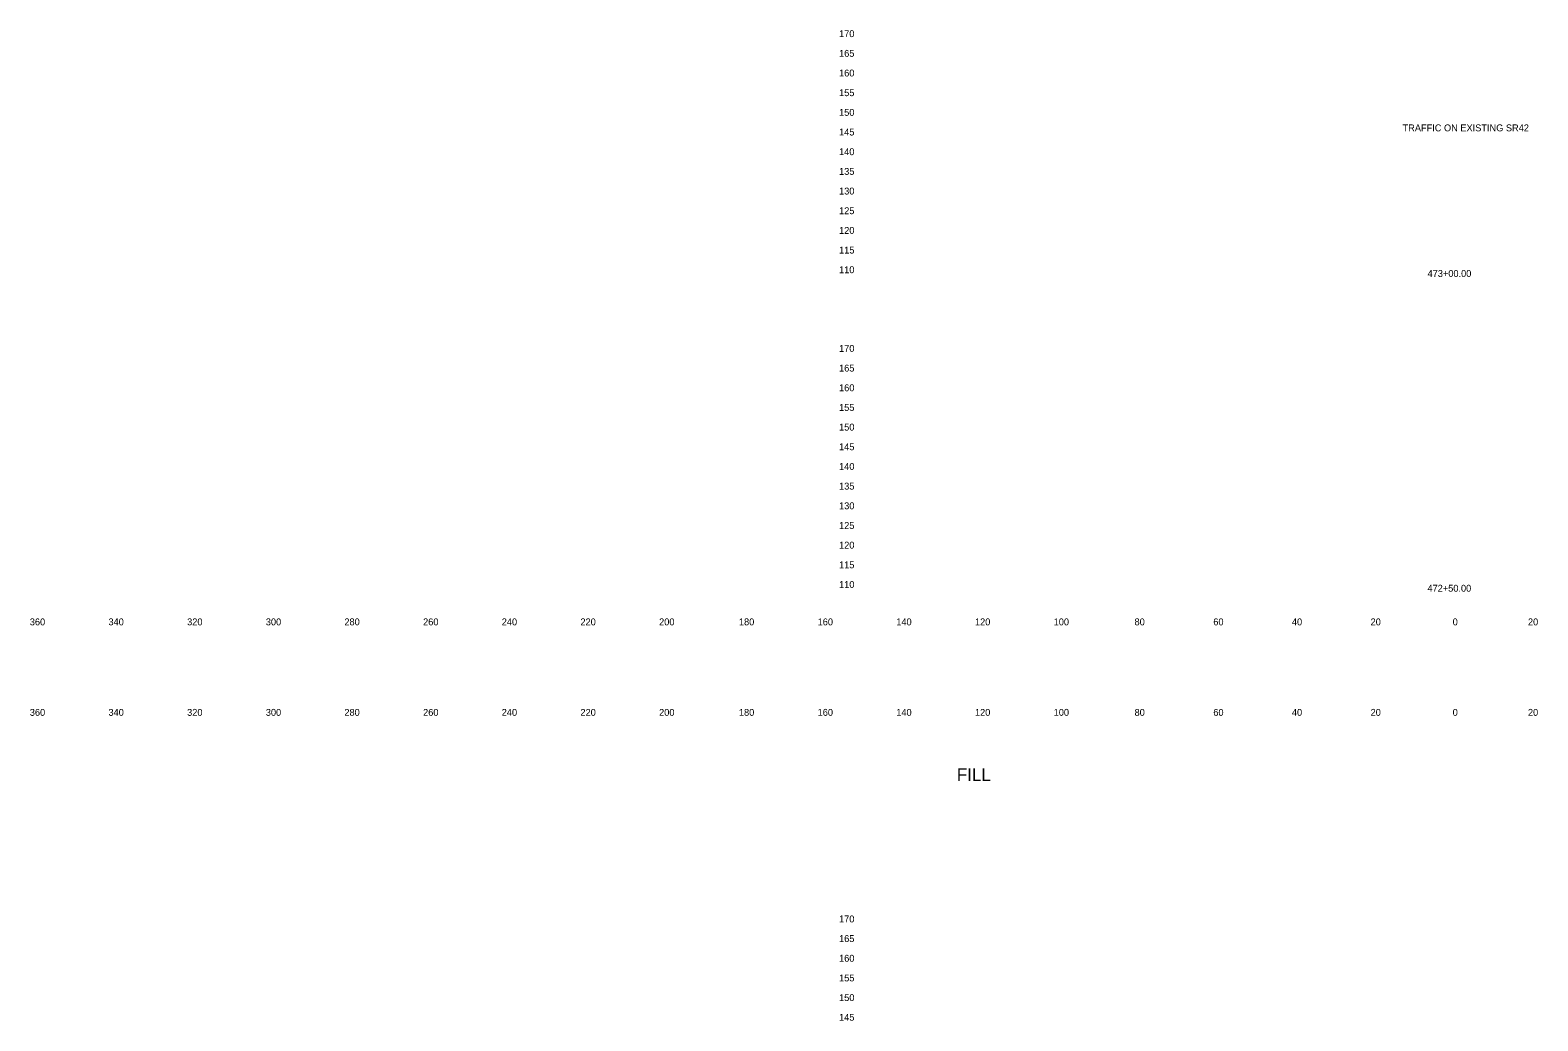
# Model space of a CAD drawing. Extents: x 21281 to 22024, y 6472 to 15198.
# Drawn here: x 21280.5 to 21663.8, y 10284.8 to 10536.6 of the extents above; entities that cross this region are included whole.
import ezdxf

# ---------------------------------------------------------------- set-up
doc = ezdxf.new("R2010")
doc.units = 0
for name, color, linetype in [('XS_SHEET_LABELS_ELEVATION', 7, 'Continuous'), ('XS_SHEET_LABELS_OFFSET', 7, 'Continuous'), ('XS_SHEET_LABELS_STATION', 7, 'Continuous')]:
    doc.layers.add(name, color=color, linetype=linetype)

msp = doc.modelspace()

# ---------------------------------------------------------------- texts
at = {"layer": 'XS_SHEET_LABELS_ELEVATION'}
for s, p in [('  170  ', (21484.84, 10534.84)), ('  165  ', (21484.84, 10529.84)), ('  160  ', (21484.84, 10524.84)), ('  155  ', (21484.84, 10519.84)), ('  150  ', (21484.84, 10514.84)), ('  145  ', (21484.84, 10509.84)), ('  140  ', (21484.84, 10504.84)), ('  135  ', (21484.84, 10499.84)), ('  130  ', (21484.84, 10494.84)), ('  125  ', (21484.84, 10489.84)), ('  120  ', (21484.84, 10484.84)), ('  115  ', (21484.84, 10479.84)), ('  110  ', (21484.84, 10474.84)), ('  170  ', (21484.84, 10454.84)), ('  165  ', (21484.84, 10449.84)), ('  160  ', (21484.84, 10444.84)), ('  155  ', (21484.84, 10439.84)), ('  150  ', (21484.84, 10434.84)), ('  145  ', (21484.84, 10429.84)), ('  140  ', (21484.84, 10424.84)), ('  135  ', (21484.84, 10419.84)), ('  130  ', (21484.84, 10414.84)), ('  125  ', (21484.84, 10409.84)), ('  120  ', (21484.84, 10404.84)), ('  115  ', (21484.84, 10399.84)), ('  110  ', (21484.84, 10394.84)), ('  170  ', (21484.84, 10309.84)), ('  165  ', (21484.84, 10304.84)), ('  160  ', (21484.84, 10299.84)), ('  155  ', (21484.84, 10294.84)), ('  150  ', (21484.84, 10289.84)), ('  145  ', (21484.84, 10284.84))]:
    msp.add_text(s, height=1.75, dxfattribs=at).set_placement(p)
at = {"layer": 'XS_SHEET_LABELS_OFFSET'}
for s, height, p in [('  360  ', 1.75, (21279.14, 10385.34)), ('  340  ', 1.75, (21299.13, 10385.34)), ('  320  ', 1.75, (21319.13, 10385.34)), ('  300  ', 1.75, (21339.13, 10385.34)), ('  280  ', 1.75, (21359.1, 10385.34)), ('  260  ', 1.75, (21379.11, 10385.34)), ('  240  ', 1.75, (21399.1, 10385.34)), ('  220  ', 1.75, (21419.1, 10385.34)), ('  200  ', 1.75, (21439.1, 10385.34)), ('  180  ', 1.75, (21459.39, 10385.34)), ('  160  ', 1.75, (21479.4, 10385.34)), ('  140  ', 1.75, (21499.39, 10385.34)), ('  120  ', 1.75, (21519.39, 10385.34)), ('  100  ', 1.75, (21539.39, 10385.34)), ('  80  ', 1.75, (21559.95, 10385.34)), ('  60  ', 1.75, (21579.97, 10385.34)), ('  40  ', 1.75, (21599.95, 10385.34)), ('  20  ', 1.75, (21619.95, 10385.34)), ('  0  ', 1.75, (21640.81, 10385.34)), ('  0  ', 1.75, (21640.81, 10385.34)), ('  20  ', 1.75, (21659.95, 10385.34)), ('  360  ', 1.75, (21279.14, 10362.34)), ('  340  ', 1.75, (21299.13, 10362.34)), ('  320  ', 1.75, (21319.13, 10362.34)), ('  300  ', 1.75, (21339.13, 10362.34)), ('  280  ', 1.75, (21359.1, 10362.34)), ('  260  ', 1.75, (21379.11, 10362.34)), ('  240  ', 1.75, (21399.1, 10362.34)), ('  220  ', 1.75, (21419.1, 10362.34)), ('  200  ', 1.75, (21439.1, 10362.34)), ('  180  ', 1.75, (21459.39, 10362.34)), ('  160  ', 1.75, (21479.4, 10362.34)), ('  140  ', 1.75, (21499.39, 10362.34)), ('  120  ', 1.75, (21519.39, 10362.34)), ('  100  ', 1.75, (21539.39, 10362.34)), ('  80  ', 1.75, (21559.95, 10362.34)), ('  60  ', 1.75, (21579.97, 10362.34)), ('  40  ', 1.75, (21599.95, 10362.34)), ('  20  ', 1.75, (21619.95, 10362.34)), ('  0  ', 1.75, (21640.81, 10362.34)), ('  0  ', 1.75, (21640.81, 10362.34)), ('  20  ', 1.75, (21659.95, 10362.34)), ('FILL', 3.222, (21516.08, 10345.78))]:
    msp.add_text(s, height=height, dxfattribs=at).set_placement(p)
at = {"layer": 'XS_SHEET_LABELS_STATION'}
for s, p in [('TRAFFIC ON EXISTING SR42', (21629.38, 10510.9)), ('  473+00.00  ', (21634.43, 10473.89)), ('  472+50.00  ', (21634.4, 10393.89))]:
    msp.add_text(s, height=1.75, dxfattribs=at).set_placement(p)

doc.saveas('drawing.dxf')
